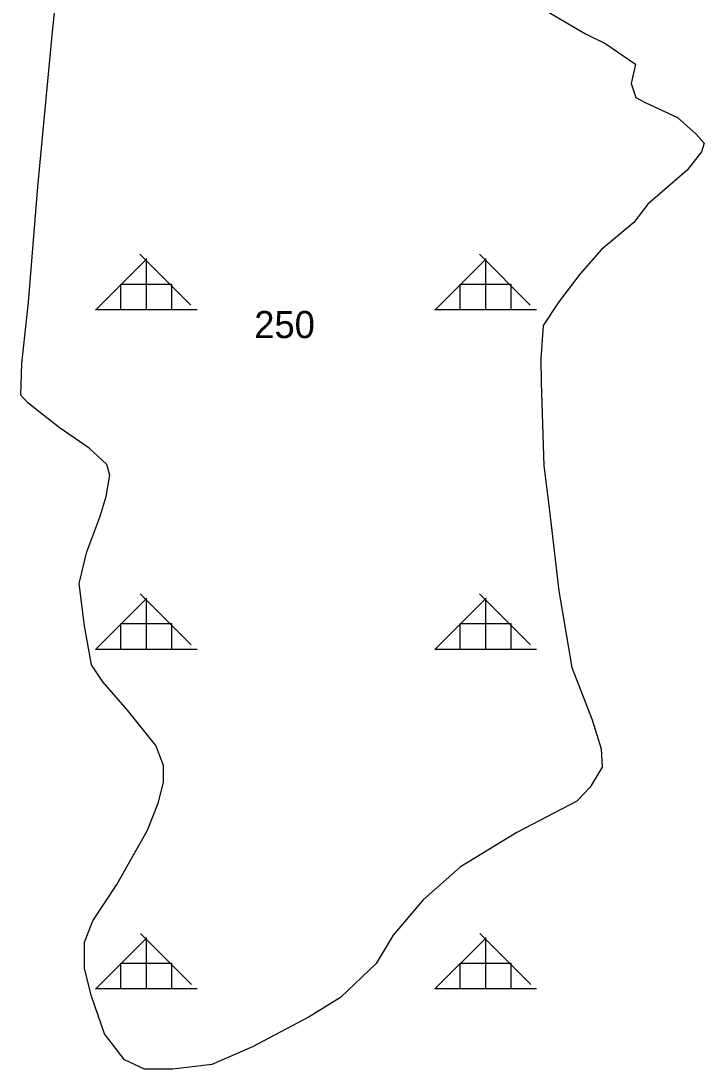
# Model space of a CAD drawing. Extents: x 410727 to 412947, y 4463506 to 4466382.
# Drawn here: x 411636.1 to 411736.8, y 4464511.2 to 4464665.6 of the extents above; entities that cross this region are included whole.
import ezdxf

# ---------------------------------------------------------------- set-up
doc = ezdxf.new("R2010")
doc.units = 0
for name, color, linetype in [('KDS_PARSEL_NO', 7, 'Continuous'), ('KDS_PL', 7, 'Continuous'), ('TR_ORMAN', 7, 'Continuous')]:
    doc.layers.add(name, color=color, linetype=linetype)

msp = doc.modelspace()

# ---------------------------------------------------------------- linework, layer by layer
at = {"layer": 'KDS_PL'}
for p, q in [((411640.78, 4464663.99), (411641.95, 4464675.14)), ((411711.14, 4464668.51), (411719.31, 4464663.66)), ((411638.63, 4464641.13), (411640.78, 4464663.99)), ((411719.31, 4464663.66), (411722.29, 4464662.2)), ((411722.29, 4464662.2), (411726.66, 4464659.22)), ((411726.66, 4464659.22), (411726.05, 4464656.39)), ((411726.05, 4464656.39), (411726.72, 4464654.31)), ((411726.72, 4464654.31), (411728.12, 4464653.57)), ((411728.12, 4464653.57), (411732.86, 4464651.34)), ((411732.86, 4464651.34), (411735.6, 4464648.9)), ((411735.6, 4464648.9), (411736.78, 4464647.56)), ((411736.78, 4464647.56), (411736.41, 4464646.3)), ((411736.41, 4464646.3), (411734.27, 4464643.63)), ((411734.27, 4464643.63), (411728.49, 4464638.59)), ((411637.28, 4464624.16), (411638.63, 4464641.13)), ((411728.49, 4464638.59), (411726.42, 4464635.92)), ((411726.42, 4464635.92), (411721.69, 4464631.92)), ((411721.69, 4464631.92), (411718.5, 4464628.29)), ((411718.5, 4464628.29), (411715.4, 4464624.21)), ((411636.26, 4464615.11), (411637.28, 4464624.16)), ((411715.4, 4464624.21), (411713.1, 4464620.72)), ((411713.1, 4464620.72), (411712.73, 4464615.83)), ((411636.15, 4464610.47), (411636.26, 4464615.11)), ((411712.73, 4464615.83), (411712.81, 4464612.35)), ((411712.81, 4464612.35), (411713.17, 4464600.04)), ((411637.16, 4464609.34), (411636.15, 4464610.47)), ((411641.79, 4464605.72), (411637.16, 4464609.34)), ((411646.2, 4464602.66), (411641.79, 4464605.72)), ((411648.8, 4464600.28), (411646.2, 4464602.66)), ((411649.25, 4464598.7), (411648.8, 4464600.28)), ((411713.17, 4464600.04), (411713.92, 4464594.26)), ((411648.68, 4464595.53), (411649.25, 4464598.7)), ((411647.78, 4464592.48), (411648.68, 4464595.53)), ((411713.92, 4464594.26), (411715.4, 4464581.65)), ((411645.86, 4464587.38), (411647.78, 4464592.48)), ((411644.73, 4464582.75), (411645.86, 4464587.38)), ((411645.52, 4464576.52), (411644.73, 4464582.75)), ((411715.4, 4464581.65), (411717.32, 4464570.38)), ((411646.54, 4464570.75), (411645.52, 4464576.52)), ((411648.23, 4464568.26), (411646.54, 4464570.75)), ((411717.32, 4464570.38), (411720.28, 4464562.67)), ((411651.85, 4464564.08), (411648.23, 4464568.26)), ((411656.03, 4464558.87), (411651.85, 4464564.08)), ((411720.28, 4464562.67), (411721.61, 4464558.37)), ((411657.15, 4464555.93), (411656.03, 4464558.87)), ((411721.61, 4464558.37), (411721.76, 4464555.7)), ((411657.15, 4464553.44), (411657.15, 4464555.93)), ((411721.76, 4464555.7), (411719.98, 4464552.74)), ((411656.36, 4464550.38), (411657.15, 4464553.44)), ((411719.98, 4464552.74), (411718.06, 4464550.66)), ((411654.78, 4464546.42), (411656.36, 4464550.38)), ((411718.06, 4464550.66), (411709.18, 4464546.06)), ((411650.27, 4464538.39), (411654.78, 4464546.42)), ((411709.18, 4464546.06), (411700.89, 4464541.02)), ((411700.89, 4464541.02), (411695.42, 4464536.13)), ((411646.76, 4464533.07), (411650.27, 4464538.39)), ((411695.42, 4464536.13), (411690.98, 4464530.94)), ((411645.52, 4464529.9), (411646.76, 4464533.07)), ((411690.98, 4464530.94), (411688.46, 4464526.79)), ((411645.52, 4464526.06), (411645.52, 4464529.9)), ((411646.54, 4464521.98), (411645.52, 4464526.06)), ((411688.46, 4464526.79), (411683.24, 4464521.76)), ((411648.46, 4464516.44), (411646.54, 4464521.98)), ((411683.24, 4464521.76), (411678.61, 4464518.93)), ((411678.61, 4464518.93), (411670.25, 4464514.51)), ((411651.39, 4464512.59), (411648.46, 4464516.44)), ((411670.25, 4464514.51), (411664.27, 4464511.91)), ((411654.33, 4464511.23), (411651.39, 4464512.59)), ((411664.27, 4464511.91), (411658.51, 4464511.23)), ((411658.51, 4464511.23), (411654.33, 4464511.23))]:
    msp.add_line(p, q, dxfattribs=at)
at = {"layer": 'TR_ORMAN'}
for p, q in [((411661.18, 4464623.72), (411653.68, 4464631.22)), ((411661.18, 4464623.72), (411653.68, 4464631.22)), ((411661.18, 4464623.72), (411653.68, 4464631.22)), ((411661.18, 4464623.72), (411653.68, 4464631.22)), ((411654.62, 4464623.09), (411654.62, 4464630.59)), ((411654.62, 4464623.09), (411654.62, 4464630.59)), ((411654.62, 4464623.09), (411654.62, 4464630.59)), ((411654.62, 4464623.09), (411654.62, 4464630.59)), ((411711.18, 4464623.72), (411703.68, 4464631.22)), ((411711.18, 4464623.72), (411703.68, 4464631.22)), ((411711.18, 4464623.72), (411703.68, 4464631.22)), ((411711.18, 4464623.72), (411703.68, 4464631.22)), ((411704.62, 4464623.09), (411704.62, 4464630.59)), ((411704.62, 4464623.09), (411704.62, 4464630.59)), ((411704.62, 4464623.09), (411704.62, 4464630.59)), ((411704.62, 4464623.09), (411704.62, 4464630.59)), ((411647.12, 4464623), (411654.62, 4464630.5)), ((411647.12, 4464623), (411654.62, 4464630.5)), ((411647.12, 4464623), (411654.62, 4464630.5)), ((411647.12, 4464623), (411654.62, 4464630.5)), ((411697.12, 4464623.01), (411704.62, 4464630.51)), ((411697.12, 4464623.01), (411704.62, 4464630.51)), ((411697.12, 4464623.01), (411704.62, 4464630.51)), ((411697.12, 4464623.01), (411704.62, 4464630.51)), ((411650.87, 4464626.84), (411658.37, 4464626.84)), ((411650.87, 4464623.09), (411650.87, 4464626.84)), ((411650.87, 4464626.84), (411658.37, 4464626.84)), ((411650.87, 4464623.09), (411650.87, 4464626.84)), ((411650.87, 4464626.84), (411658.37, 4464626.84)), ((411650.87, 4464623.09), (411650.87, 4464626.84)), ((411650.87, 4464626.84), (411658.37, 4464626.84)), ((411650.87, 4464623.09), (411650.87, 4464626.84)), ((411658.37, 4464623.09), (411658.37, 4464626.84)), ((411658.37, 4464623.09), (411658.37, 4464626.84)), ((411658.37, 4464623.09), (411658.37, 4464626.84)), ((411658.37, 4464623.09), (411658.37, 4464626.84)), ((411700.87, 4464623.09), (411700.87, 4464626.84)), ((411700.87, 4464626.84), (411708.37, 4464626.84)), ((411700.87, 4464623.09), (411700.87, 4464626.84)), ((411700.87, 4464626.84), (411708.37, 4464626.84)), ((411700.87, 4464623.09), (411700.87, 4464626.84)), ((411700.87, 4464626.84), (411708.37, 4464626.84)), ((411700.87, 4464623.09), (411700.87, 4464626.84)), ((411700.87, 4464626.84), (411708.37, 4464626.84)), ((411708.37, 4464623.09), (411708.37, 4464626.84)), ((411708.37, 4464623.09), (411708.37, 4464626.84)), ((411708.37, 4464623.09), (411708.37, 4464626.84)), ((411708.37, 4464623.09), (411708.37, 4464626.84)), ((411647.12, 4464623.09), (411662.12, 4464623.09)), ((411647.12, 4464623.09), (411662.12, 4464623.09)), ((411647.12, 4464623.09), (411662.12, 4464623.09)), ((411647.12, 4464623.09), (411662.12, 4464623.09)), ((411697.12, 4464623.09), (411712.12, 4464623.09)), ((411697.12, 4464623.09), (411712.12, 4464623.09)), ((411697.12, 4464623.09), (411712.12, 4464623.09)), ((411697.12, 4464623.09), (411712.12, 4464623.09)), ((411661.22, 4464573.7), (411653.72, 4464581.2)), ((411661.22, 4464573.7), (411653.72, 4464581.2)), ((411661.22, 4464573.7), (411653.72, 4464581.2)), ((411661.22, 4464573.7), (411653.72, 4464581.2)), ((411711.21, 4464573.7), (411703.71, 4464581.2)), ((411711.21, 4464573.7), (411703.71, 4464581.2)), ((411711.21, 4464573.7), (411703.71, 4464581.2)), ((411711.21, 4464573.7), (411703.71, 4464581.2)), ((411647.12, 4464573.01), (411654.62, 4464580.51)), ((411647.12, 4464573.01), (411654.62, 4464580.51)), ((411647.12, 4464573.01), (411654.62, 4464580.51)), ((411647.12, 4464573.01), (411654.62, 4464580.51)), ((411654.62, 4464573.09), (411654.62, 4464580.59)), ((411654.62, 4464573.09), (411654.62, 4464580.59)), ((411654.62, 4464573.09), (411654.62, 4464580.59)), ((411654.62, 4464573.09), (411654.62, 4464580.59)), ((411697.12, 4464573.01), (411704.62, 4464580.51)), ((411697.12, 4464573.01), (411704.62, 4464580.51)), ((411697.12, 4464573.01), (411704.62, 4464580.51)), ((411697.12, 4464573.01), (411704.62, 4464580.51)), ((411704.62, 4464573.09), (411704.62, 4464580.59)), ((411704.62, 4464573.09), (411704.62, 4464580.59)), ((411704.62, 4464573.09), (411704.62, 4464580.59)), ((411704.62, 4464573.09), (411704.62, 4464580.59)), ((411650.87, 4464573.09), (411650.87, 4464576.84)), ((411650.87, 4464576.84), (411658.37, 4464576.84)), ((411650.87, 4464573.09), (411650.87, 4464576.84)), ((411650.87, 4464576.84), (411658.37, 4464576.84)), ((411650.87, 4464573.09), (411650.87, 4464576.84)), ((411650.87, 4464576.84), (411658.37, 4464576.84)), ((411650.87, 4464573.09), (411650.87, 4464576.84)), ((411650.87, 4464576.84), (411658.37, 4464576.84)), ((411658.37, 4464573.09), (411658.37, 4464576.84)), ((411658.37, 4464573.09), (411658.37, 4464576.84)), ((411658.37, 4464573.09), (411658.37, 4464576.84)), ((411658.37, 4464573.09), (411658.37, 4464576.84)), ((411700.87, 4464573.09), (411700.87, 4464576.84)), ((411700.87, 4464576.84), (411708.37, 4464576.84)), ((411700.87, 4464573.09), (411700.87, 4464576.84)), ((411700.87, 4464576.84), (411708.37, 4464576.84)), ((411700.87, 4464573.09), (411700.87, 4464576.84)), ((411700.87, 4464576.84), (411708.37, 4464576.84)), ((411700.87, 4464573.09), (411700.87, 4464576.84)), ((411700.87, 4464576.84), (411708.37, 4464576.84)), ((411708.37, 4464573.09), (411708.37, 4464576.84)), ((411708.37, 4464573.09), (411708.37, 4464576.84)), ((411708.37, 4464573.09), (411708.37, 4464576.84)), ((411708.37, 4464573.09), (411708.37, 4464576.84)), ((411647.12, 4464573.09), (411662.12, 4464573.09)), ((411647.12, 4464573.09), (411662.12, 4464573.09)), ((411647.12, 4464573.09), (411662.12, 4464573.09)), ((411647.12, 4464573.09), (411662.12, 4464573.09)), ((411697.12, 4464573.09), (411712.12, 4464573.09)), ((411697.12, 4464573.09), (411712.12, 4464573.09)), ((411697.12, 4464573.09), (411712.12, 4464573.09)), ((411697.12, 4464573.09), (411712.12, 4464573.09)), ((411647.12, 4464523.01), (411654.62, 4464530.51)), ((411647.12, 4464523.01), (411654.62, 4464530.51)), ((411647.12, 4464523.01), (411654.62, 4464530.51)), ((411647.12, 4464523.01), (411654.62, 4464530.51)), ((411661.25, 4464523.67), (411653.75, 4464531.17)), ((411661.25, 4464523.67), (411653.75, 4464531.17)), ((411661.25, 4464523.67), (411653.75, 4464531.17)), ((411661.25, 4464523.67), (411653.75, 4464531.17)), ((411654.62, 4464523.09), (411654.62, 4464530.59)), ((411654.62, 4464523.09), (411654.62, 4464530.59)), ((411654.62, 4464523.09), (411654.62, 4464530.59)), ((411654.62, 4464523.09), (411654.62, 4464530.59)), ((411697.12, 4464523.02), (411704.62, 4464530.52)), ((411697.12, 4464523.02), (411704.62, 4464530.52)), ((411697.12, 4464523.02), (411704.62, 4464530.52)), ((411697.12, 4464523.02), (411704.62, 4464530.52)), ((411711.24, 4464523.67), (411703.74, 4464531.17)), ((411711.24, 4464523.67), (411703.74, 4464531.17)), ((411711.24, 4464523.67), (411703.74, 4464531.17)), ((411711.24, 4464523.67), (411703.74, 4464531.17)), ((411704.62, 4464523.09), (411704.62, 4464530.59)), ((411704.62, 4464523.09), (411704.62, 4464530.59)), ((411704.62, 4464523.09), (411704.62, 4464530.59)), ((411704.62, 4464523.09), (411704.62, 4464530.59)), ((411650.87, 4464523.09), (411650.87, 4464526.84)), ((411650.87, 4464526.84), (411658.37, 4464526.84)), ((411650.87, 4464523.09), (411650.87, 4464526.84)), ((411650.87, 4464526.84), (411658.37, 4464526.84)), ((411650.87, 4464523.09), (411650.87, 4464526.84)), ((411650.87, 4464526.84), (411658.37, 4464526.84)), ((411650.87, 4464523.09), (411650.87, 4464526.84)), ((411650.87, 4464526.84), (411658.37, 4464526.84)), ((411658.37, 4464523.09), (411658.37, 4464526.84)), ((411658.37, 4464523.09), (411658.37, 4464526.84)), ((411658.37, 4464523.09), (411658.37, 4464526.84)), ((411658.37, 4464523.09), (411658.37, 4464526.84)), ((411700.87, 4464523.09), (411700.87, 4464526.84)), ((411700.87, 4464526.84), (411708.37, 4464526.84)), ((411700.87, 4464523.09), (411700.87, 4464526.84)), ((411700.87, 4464526.84), (411708.37, 4464526.84)), ((411700.87, 4464523.09), (411700.87, 4464526.84)), ((411700.87, 4464526.84), (411708.37, 4464526.84)), ((411700.87, 4464523.09), (411700.87, 4464526.84)), ((411700.87, 4464526.84), (411708.37, 4464526.84)), ((411708.37, 4464523.09), (411708.37, 4464526.84)), ((411708.37, 4464523.09), (411708.37, 4464526.84)), ((411708.37, 4464523.09), (411708.37, 4464526.84)), ((411708.37, 4464523.09), (411708.37, 4464526.84)), ((411647.12, 4464523.09), (411662.12, 4464523.09)), ((411647.12, 4464523.09), (411662.12, 4464523.09)), ((411647.12, 4464523.09), (411662.12, 4464523.09)), ((411647.12, 4464523.09), (411662.12, 4464523.09)), ((411697.12, 4464523.09), (411712.12, 4464523.09)), ((411697.12, 4464523.09), (411712.12, 4464523.09)), ((411697.12, 4464523.09), (411712.12, 4464523.09)), ((411697.12, 4464523.09), (411712.12, 4464523.09))]:
    msp.add_line(p, q, dxfattribs=at)

# ---------------------------------------------------------------- texts
at = {"layer": 'KDS_PARSEL_NO'}
msp.add_text('250', height=4, dxfattribs=at).set_placement((411670.52, 4464618.87))

doc.saveas('drawing.dxf')
